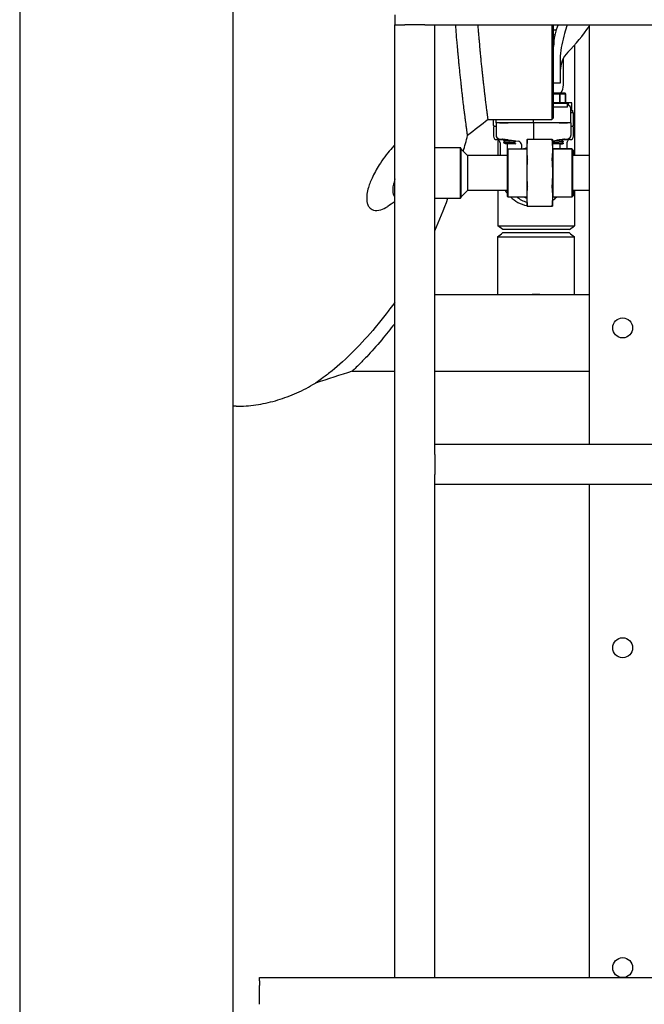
# Model space of a CAD drawing. Header units: inches. Extents: x 18 to 846, y -44 to 561.
# Tile 498 of 642: x 526 to 550, y 189 to 226. Entities that reach past the tile are written whole.
import ezdxf

# ---------------------------------------------------------------- set-up
doc = ezdxf.new("R2010")
doc.units = ezdxf.units.IN
doc.header["$LTSCALE"] = 24
doc.header["$MEASUREMENT"] = 0
doc.layers.add('Visible (ANSI)', color=7, linetype='Continuous', lineweight=30)

msp = doc.modelspace()

# ---------------------------------------------------------------- linework, layer by layer
at = {"layer": 'Visible (ANSI)'}
for p, q in [((534.17843, 254.8315), (534.17843, 106.966)), ((526.17843, 246.8315), (526.17843, 115.966)), ((540.25843, 226.5815), (540.25843, 226.2065)), ((540.25843, 226.2065), (540.63343, 226.2065)), ((540.25843, 190.4565), (540.25843, 226.2065)), ((541.38343, 226.2065), (540.63343, 226.2065)), ((541.38343, 226.2065), (541.75843, 226.2065)), ((541.75843, 210.4565), (541.75843, 226.2065)), ((541.75843, 226.2065), (578.25843, 226.2065)), ((546.14978, 226.20659), (546.14978, 222.644)), ((546.21228, 222.7065), (546.21228, 226.20659)), ((547.55343, 210.4565), (547.55343, 226.2065)), ((546.21228, 226.01793), (546.31209, 226.01793)), ((546.99043, 225.4364), (546.99043, 221.3015)), ((546.58347, 223.9565), (546.58347, 224.95169)), ((546.46228, 224.94053), (546.46228, 224.3195)), ((546.46228, 224.3195), (546.46228, 224.019)), ((546.46228, 224.019), (546.21228, 224.019)), ((546.4459, 223.63275), (546.21228, 223.63275)), ((546.21228, 223.61713), (546.43594, 223.61713)), ((546.43594, 223.61713), (546.4459, 223.63275)), ((546.46183, 223.61713), (546.43594, 223.61713)), ((546.43594, 223.61713), (546.43594, 223.27838)), ((546.4459, 223.63275), (546.46183, 223.61713)), ((546.65026, 223.63275), (546.4459, 223.63275)), ((546.46183, 223.27838), (546.46183, 223.61713)), ((546.46183, 223.61713), (546.65718, 223.61713)), ((546.65718, 223.61713), (546.65026, 223.63275)), ((546.65026, 223.63275), (546.66328, 223.61713)), ((546.66328, 223.61713), (546.65718, 223.61713)), ((546.65718, 223.61713), (546.65718, 223.27838)), ((546.66328, 223.27838), (546.66328, 223.61713)), ((546.43594, 223.27838), (546.21228, 223.27838)), ((546.21228, 223.26275), (546.71784, 223.26275)), ((546.73347, 223.24713), (546.21228, 223.24713)), ((546.21228, 223.12838), (546.73347, 223.12838)), ((546.71784, 223.11275), (546.23974, 223.11275)), ((546.45643, 223.26275), (546.43594, 223.27838)), ((546.43594, 223.27838), (546.46183, 223.27838)), ((546.46183, 223.27838), (546.45643, 223.26275)), ((546.65718, 223.27838), (546.46183, 223.27838)), ((546.68541, 223.26275), (546.65718, 223.27838)), ((546.65718, 223.27838), (546.66328, 223.27838)), ((546.66328, 223.27838), (546.68541, 223.26275)), ((546.77226, 223.269), (546.67656, 223.269)), ((546.71784, 223.26275), (546.73347, 223.24713)), ((546.71784, 223.11275), (546.73347, 223.12838)), ((546.71784, 223.11275), (546.72154, 223.11275)), ((546.73347, 223.12838), (546.73347, 223.24713)), ((546.77226, 223.18317), (546.77226, 223.269)), ((546.89856, 223.269), (546.77226, 223.269)), ((546.89856, 223.00091), (546.89856, 223.269)), ((546.86472, 222.519), (546.86472, 223.0224)), ((546.86472, 222.98436), (546.92722, 222.98436)), ((546.95847, 222.894), (546.86472, 222.894)), ((546.89856, 223.00091), (546.92722, 222.98436)), ((546.92722, 222.98436), (546.92722, 222.894)), ((546.95847, 222.42525), (546.95847, 222.894)), ((543.75678, 222.644), (546.14978, 222.644)), ((543.95847, 222.42525), (543.95847, 222.644)), ((543.98972, 222.394), (544.05222, 222.394)), ((544.05222, 222.519), (544.05222, 222.644)), ((544.06201, 222.519), (544.05222, 222.519)), ((544.05222, 222.519), (544.05222, 222.05377)), ((544.06201, 222.519), (544.06976, 222.519)), ((544.17957, 222.519), (544.06976, 222.519)), ((544.17957, 222.519), (544.06976, 222.519)), ((544.5018, 222.519), (544.17957, 222.519)), ((544.17957, 222.519), (544.5018, 222.519)), ((545.45847, 222.519), (544.5018, 222.519)), ((545.45847, 222.519), (544.5018, 222.519)), ((545.45847, 222.519), (545.45847, 222.644)), ((546.41513, 222.519), (545.45847, 222.519)), ((545.45847, 222.519), (545.45847, 221.894)), ((546.41513, 222.519), (545.45847, 222.519)), ((546.21228, 222.7065), (546.14978, 222.644)), ((546.73736, 222.519), (546.41513, 222.519)), ((546.41513, 222.519), (546.73736, 222.519)), ((546.84717, 222.519), (546.73736, 222.519)), ((546.84717, 222.519), (546.73736, 222.519)), ((546.84717, 222.519), (546.85492, 222.519)), ((546.85492, 222.519), (546.86472, 222.519)), ((546.86472, 222.519), (546.86472, 222.05377)), ((546.86472, 222.394), (546.92722, 222.394)), ((543.95847, 222.36275), (543.95847, 222.019)), ((546.95847, 222.019), (546.95847, 222.36275)), ((544.20847, 221.894), (544.08347, 221.894)), ((544.11543, 221.88985), (544.11543, 221.3015)), ((544.162, 221.92955), (544.28716, 221.91307)), ((544.20847, 221.894), (544.36078, 221.894)), ((544.20847, 221.769), (544.20847, 221.3015)), ((544.50198, 221.88479), (544.28716, 221.91307)), ((544.33972, 221.84879), (544.33972, 221.84812)), ((544.33972, 221.77729), (544.33972, 221.77662)), ((544.39313, 221.73775), (544.39154, 221.73775)), ((544.70371, 221.73775), (544.39313, 221.73775)), ((544.46722, 221.72493), (544.46722, 221.3015)), ((544.50198, 221.88479), (544.893, 221.83331)), ((544.76521, 221.73775), (544.70371, 221.73775)), ((544.76521, 221.73775), (544.76905, 221.73775)), ((544.77638, 221.73775), (544.76905, 221.73775)), ((544.77722, 221.81304), (544.77722, 221.81237)), ((544.77722, 221.74154), (544.77722, 221.74087)), ((545.00169, 221.70938), (545.00169, 221.57609)), ((545.20597, 221.894), (545.20597, 221.52789)), ((546.16234, 221.894), (545.2246, 221.894)), ((546.18097, 221.52789), (546.18097, 221.894)), ((546.18097, 221.85398), (546.41495, 221.88479)), ((546.36071, 221.73775), (546.18097, 221.73775)), ((546.46473, 221.73775), (546.36071, 221.73775)), ((546.62977, 221.91307), (546.41495, 221.88479)), ((546.44972, 221.72493), (546.44972, 221.55025)), ((546.46473, 221.73775), (546.47578, 221.73775)), ((546.54645, 221.73775), (546.47578, 221.73775)), ((546.56367, 221.73775), (546.54645, 221.73775)), ((546.57708, 221.894), (546.70847, 221.894)), ((546.57722, 221.89285), (546.57722, 221.89219)), ((546.57722, 221.82135), (546.57722, 221.82069)), ((546.57722, 221.74985), (546.57722, 221.74919)), ((546.62977, 221.91307), (546.75493, 221.92955)), ((546.83347, 221.894), (546.70847, 221.894)), ((546.70847, 221.769), (546.70847, 221.55025)), ((541.75843, 221.594), (542.71684, 221.594)), ((542.71684, 219.694), (542.71684, 221.594)), ((542.73247, 221.57838), (542.71684, 221.594)), ((542.73247, 221.57838), (542.73247, 219.70963)), ((542.98247, 221.3015), (542.73247, 221.5515)), ((544.48247, 221.3015), (542.98247, 221.3015)), ((542.98247, 221.3015), (542.98247, 219.9865)), ((544.48247, 221.52838), (544.49809, 221.544)), ((544.48247, 219.75963), (544.48247, 221.52838)), ((544.49809, 221.544), (544.49809, 219.744)), ((544.49809, 221.544), (545.20597, 221.544)), ((545.20597, 221.52789), (545.20597, 220.644)), ((546.19597, 221.544), (546.18097, 221.559)), ((546.18097, 220.644), (546.18097, 221.52789)), ((546.89597, 221.55025), (546.18972, 221.55025)), ((546.19597, 219.744), (546.19597, 221.544)), ((546.19597, 221.544), (546.90534, 221.544)), ((546.89597, 221.544), (546.89597, 221.55025)), ((546.90222, 221.544), (546.89597, 221.55025)), ((546.90534, 219.744), (546.90534, 221.544)), ((546.92097, 221.52838), (546.90534, 221.544)), ((546.92097, 221.52838), (546.92097, 219.75963)), ((546.95847, 221.48775), (546.92097, 221.52525)), ((547.55343, 221.3015), (546.92097, 221.3015)), ((546.95847, 221.48775), (546.95847, 221.3015)), ((545.20597, 220.644), (545.20597, 219.76012)), ((546.18097, 219.76012), (546.18097, 220.644)), ((542.98247, 219.9865), (542.73247, 219.7365)), ((544.48247, 219.9865), (542.98247, 219.9865)), ((544.11543, 219.9865), (544.11543, 218.66288)), ((547.55343, 219.9865), (546.92097, 219.9865)), ((546.95847, 219.80025), (546.92097, 219.76275)), ((546.95847, 219.9865), (546.95847, 219.80025)), ((546.99043, 219.9865), (546.99043, 218.66288)), ((541.75843, 219.694), (542.71684, 219.694)), ((542.73247, 219.70963), (542.71684, 219.694)), ((544.48247, 219.75963), (544.49809, 219.744)), ((544.49809, 219.744), (545.20597, 219.744)), ((545.20597, 219.76012), (545.20597, 219.394)), ((546.18097, 219.394), (546.18097, 219.76012)), ((546.19597, 219.744), (546.18097, 219.729)), ((546.89597, 219.73775), (546.18972, 219.73775)), ((546.19597, 219.744), (546.90534, 219.744)), ((546.89597, 219.73775), (546.89597, 219.744)), ((546.90222, 219.744), (546.89597, 219.73775)), ((546.92097, 219.75963), (546.90534, 219.744)), ((545.2246, 219.394), (546.16234, 219.394)), ((544.11543, 218.66288), (546.99043, 218.66288)), ((544.30293, 218.519), (544.11543, 218.66288)), ((545.55293, 218.394), (544.30047, 218.394)), ((546.80293, 218.519), (544.30293, 218.519)), ((546.80541, 218.394), (545.55293, 218.394)), ((546.80293, 218.519), (546.99043, 218.66288)), ((544.11293, 218.25161), (544.11293, 216.0815)), ((546.99293, 216.0815), (546.99293, 218.25161)), ((541.75843, 216.0815), (547.55343, 216.0815)), ((538.65589, 213.2065), (540.25843, 213.2065)), ((541.75843, 213.2065), (547.55343, 213.2065)), ((534.30343, 211.894), (534.17843, 211.894)), ((578.25843, 210.4565), (541.75843, 210.4565)), ((541.75843, 210.0815), (541.75843, 210.4565)), ((541.75843, 210.0815), (541.75843, 209.3315)), ((541.75843, 208.9565), (541.75843, 209.3315)), ((541.75843, 190.4565), (541.75843, 208.9565)), ((578.25843, 208.9565), (541.75843, 208.9565)), ((547.55343, 190.4565), (547.55343, 208.9565)), ((535.17843, 190.4565), (580.17843, 190.4565)), ((535.17843, 190.33549), (535.17843, 190.4565)), ((535.17843, 190.33549), (535.17843, 190.16634)), ((535.17843, 189.9504), (535.17843, 190.16634)), ((535.17843, 189.6121), (535.17843, 189.9504)), ((535.17843, 189.4565), (535.17843, 189.6121))]:
    msp.add_line(p, q, dxfattribs=at)
for centre in [(548.80343, 214.8315), (548.80343, 214.8315), (548.80343, 202.8315), (548.80343, 202.8315), (548.80343, 190.8315), (548.80343, 190.8315)]:
    msp.add_circle(centre, 0.375, dxfattribs=at)
for centre, radius, start, end in [((548.21228, 225.394), 2, 156.030518, 180), ((541.09978, 230.644), 7.8625, 315.882405, 325.166395), ((546.02097, 225.519), 0.375, 51.142649, 59.325497), ((547.46228, 224.47452), 1, 135.882405, 180), ((546.08347, 223.9565), 0.5, 319.646623, 0), ((543.98972, 222.42525), 0.03125, 180, 270), ((543.98972, 222.36275), 0.03125, 90, 180), ((546.92722, 222.42525), 0.03125, 270, 0), ((546.92722, 222.36275), 0.03125, 0, 90), ((544.08347, 222.019), 0.125, 180, 270), ((546.83347, 222.019), 0.125, 270, 0), ((544.08347, 221.769), 0.125, 0, 90), ((544.27972, 221.72493), 0.1875, 54.852315, 82.5), ((544.27972, 221.72493), 0.1875, 0, 3.920217), ((544.87669, 221.70938), 0.125, 0, 82.5), ((546.63722, 221.72493), 0.1875, 176.079783, 180), ((546.63722, 221.72493), 0.1875, 97.5, 110.64459), ((546.83347, 221.769), 0.125, 90, 180), ((544.87669, 221.57609), 0.125, 345.12677, 0), ((545.45847, 220.644), 0.97375, 105.028934, 112.442686), ((545.45847, 220.644), 1.25, 211.735587, 218.666119), ((545.45847, 220.644), 1.25, 226.05448, 258.346062), ((545.45847, 220.51025), 0.99125, 230.625309, 255.24248), ((545.45847, 220.644), 0.97375, 247.557314, 254.971066), ((545.45847, 220.644), 1.25, 305.309996, 313.531152)]:
    msp.add_arc(centre, radius, start, end, dxfattribs=at)
for centre, major_axis, ratio, start_param, end_param in [((546.67556, 223.02133), (-0.18003, -0.0586), 0.99034231, 2.82973596, 4.0894164), ((544.17832, 222.05348), (0.12504, -0.01646), 0.99110598, 3.2713412, 4.71238898), ((546.73861, 222.05348), (-0.12504, -0.01646), 0.99110598, 1.57079633, 3.01184411)]:
    msp.add_ellipse(centre, major_axis=major_axis, ratio=ratio, start_param=start_param, end_param=end_param, dxfattribs=at)
for points, knots in [([(542.98635, 222.04446), (542.98635, 222.04446), (542.98601, 222.04688), (542.98533, 222.05172), (542.98532, 222.05176), (542.98532, 222.05181), (542.98531, 222.05185), (542.98478, 222.05563), (542.98404, 222.06087), (542.98311, 222.06756), (542.98309, 222.0677), (542.98307, 222.06784), (542.98305, 222.06798), (542.98116, 222.08149), (542.97845, 222.10083), (542.97494, 222.12603), (542.97488, 222.1265), (542.97481, 222.12697), (542.97475, 222.12744), (542.97303, 222.13979), (542.97112, 222.15352), (542.96903, 222.16863), (542.96893, 222.16933), (542.96883, 222.17004), (542.96874, 222.17074), (542.96677, 222.18497), (542.96463, 222.2004), (542.96234, 222.21704), (542.95953, 222.23744), (542.95648, 222.25968), (542.95319, 222.28374), (542.95301, 222.28503), (542.95283, 222.28633), (542.95265, 222.28763), (542.94969, 222.30931), (542.94654, 222.33245), (542.9432, 222.35706), (542.94297, 222.35872), (542.94275, 222.36038), (542.94252, 222.36206), (542.93565, 222.41275), (542.92801, 222.46957), (542.91964, 222.53253), (542.9193, 222.53509), (542.91896, 222.53766), (542.91861, 222.54024), (542.91657, 222.55561), (542.91449, 222.57134), (542.91236, 222.58744), (542.91033, 222.6028), (542.90827, 222.61849), (542.90616, 222.63451), (542.90576, 222.63762), (542.90535, 222.64074), (542.90494, 222.64387), (542.90086, 222.67495), (542.89664, 222.70725), (542.8923, 222.74076), (542.88709, 222.78089), (542.88169, 222.82285), (542.8761, 222.86663), (542.87554, 222.87102), (542.87497, 222.87542), (542.87441, 222.87984), (542.8696, 222.91752), (542.86466, 222.95654), (542.85959, 222.99689), (542.85896, 223.00191), (542.85833, 223.00695), (542.85769, 223.01201), (542.84699, 223.09732), (542.83572, 223.18848), (542.82398, 223.28539), (542.82322, 223.29166), (542.82246, 223.29796), (542.82169, 223.30428), (542.82054, 223.31378), (542.81939, 223.32334), (542.81823, 223.33295), (542.8139, 223.36897), (542.8095, 223.40576), (542.80504, 223.4433), (542.80422, 223.45023), (542.8034, 223.45719), (542.80257, 223.46417), (542.79636, 223.51661), (542.79005, 223.5705), (542.78365, 223.6258), (542.77714, 223.68203), (542.77051, 223.73991), (542.76379, 223.79942), (542.76283, 223.80786), (542.76188, 223.81633), (542.76092, 223.82483), (542.75454, 223.88151), (542.74807, 223.93965), (542.74152, 223.99923), (542.74052, 224.00836), (542.73951, 224.01753), (542.73851, 224.02674), (542.72454, 224.15439), (542.71026, 224.28856), (542.6958, 224.42898), (542.69473, 224.43938), (542.69366, 224.44982), (542.69259, 224.4603), (542.68596, 224.525), (542.6793, 224.591), (542.67262, 224.65828), (542.67153, 224.66935), (542.67043, 224.68044), (542.66933, 224.69158), (542.66703, 224.71486), (542.66473, 224.7383), (542.66243, 224.76188), (542.65852, 224.802), (542.6546, 224.84253), (542.65069, 224.88346), (542.64257, 224.96839), (542.63442, 225.05549), (542.62627, 225.14469), (542.62514, 225.15711), (542.62401, 225.16956), (542.62287, 225.18206), (542.61633, 225.25417), (542.60979, 225.32762), (542.60328, 225.40236), (542.60217, 225.41514), (542.60106, 225.42795), (542.59994, 225.4408), (542.59717, 225.47292), (542.59439, 225.50528), (542.59162, 225.53787), (542.58042, 225.66984), (542.56932, 225.80557), (542.55843, 225.94475), (542.55741, 225.95778), (542.55639, 225.97083), (542.55538, 225.98392), (542.54969, 226.0572), (542.54407, 226.13141), (542.53851, 226.2065)], [0.464153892, 0.464153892, 0.464153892, 0.464153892, 0.471470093, 0.471470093, 0.471470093, 0.471534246, 0.471534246, 0.471534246, 0.477207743, 0.477207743, 0.477207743, 0.477323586, 0.477323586, 0.477323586, 0.488672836, 0.488672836, 0.488672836, 0.488884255, 0.488884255, 0.488884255, 0.49439829, 0.49439829, 0.49439829, 0.494653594, 0.494653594, 0.494653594, 0.499800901, 0.499800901, 0.499800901, 0.506111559, 0.506111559, 0.506111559, 0.506449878, 0.506449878, 0.506449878, 0.512087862, 0.512087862, 0.512087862, 0.51246775, 0.51246775, 0.51246775, 0.523987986, 0.523987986, 0.523987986, 0.524456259, 0.524456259, 0.524456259, 0.527247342, 0.527247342, 0.527247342, 0.529912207, 0.529912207, 0.529912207, 0.530428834, 0.530428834, 0.530428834, 0.535559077, 0.535559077, 0.535559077, 0.541703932, 0.541703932, 0.541703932, 0.54231888, 0.54231888, 0.54231888, 0.547563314, 0.547563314, 0.547563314, 0.548215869, 0.548215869, 0.548215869, 0.559212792, 0.559212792, 0.559212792, 0.559924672, 0.559924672, 0.559924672, 0.56099478, 0.56099478, 0.56099478, 0.565005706, 0.565005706, 0.565005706, 0.565746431, 0.565746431, 0.565746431, 0.571308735, 0.571308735, 0.571308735, 0.576963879, 0.576963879, 0.576963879, 0.57776545, 0.57776545, 0.57776545, 0.583109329, 0.583109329, 0.583109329, 0.583928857, 0.583928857, 0.583928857, 0.595294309, 0.595294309, 0.595294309, 0.596136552, 0.596136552, 0.596136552, 0.601339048, 0.601339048, 0.601339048, 0.602194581, 0.602194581, 0.602194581, 0.603984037, 0.603984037, 0.603984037, 0.607028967, 0.607028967, 0.607028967, 0.613347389, 0.613347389, 0.613347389, 0.614226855, 0.614226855, 0.614226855, 0.619301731, 0.619301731, 0.619301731, 0.620169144, 0.620169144, 0.620169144, 0.622337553, 0.622337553, 0.622337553, 0.631118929, 0.631118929, 0.631118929, 0.631940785, 0.631940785, 0.631940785, 0.636542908, 0.636542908, 0.636542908, 0.636542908]), ([(543.75678, 222.644), (543.75678, 222.644), (543.75646, 222.64635), (543.75583, 222.65105), (543.75582, 222.65109), (543.75582, 222.65113), (543.75581, 222.65117), (543.75531, 222.65485), (543.75463, 222.65994), (543.75375, 222.66644), (543.75373, 222.66657), (543.75372, 222.66671), (543.7537, 222.66684), (543.75193, 222.67997), (543.74941, 222.69875), (543.74614, 222.72318), (543.74608, 222.72364), (543.74602, 222.72409), (543.74596, 222.72455), (543.74435, 222.73653), (543.74258, 222.74984), (543.74063, 222.76448), (543.74054, 222.76516), (543.74045, 222.76584), (543.74036, 222.76653), (543.73852, 222.78031), (543.73654, 222.79526), (543.7344, 222.81138), (543.73179, 222.83113), (543.72895, 222.85264), (543.72589, 222.87592), (543.72573, 222.87717), (543.72557, 222.87842), (543.7254, 222.87968), (543.72265, 222.90065), (543.71972, 222.92303), (543.71662, 222.94683), (543.71641, 222.94844), (543.7162, 222.95005), (543.71599, 222.95166), (543.70961, 223.00069), (543.70252, 223.05562), (543.69476, 223.11647), (543.69444, 223.11894), (543.69413, 223.12142), (543.69381, 223.12392), (543.69192, 223.13878), (543.68998, 223.15398), (543.68801, 223.16954), (543.68613, 223.18439), (543.68422, 223.19955), (543.68227, 223.21504), (543.68189, 223.21804), (543.68151, 223.22105), (543.68113, 223.22408), (543.67735, 223.25412), (543.67344, 223.28534), (543.66942, 223.31772), (543.66459, 223.35651), (543.65959, 223.39702), (543.65443, 223.43924), (543.65391, 223.44346), (543.65339, 223.4477), (543.65287, 223.45196), (543.64843, 223.48828), (543.64388, 223.52585), (543.6392, 223.56467), (543.63862, 223.5695), (543.63804, 223.57434), (543.63746, 223.57921), (543.6276, 223.66124), (543.61725, 223.74874), (543.60649, 223.84163), (543.60579, 223.84765), (543.60509, 223.85368), (543.60439, 223.85974), (543.60334, 223.86885), (543.60228, 223.87801), (543.60122, 223.88722), (543.59725, 223.92174), (543.59322, 223.95697), (543.58914, 223.99292), (543.58839, 223.99956), (543.58764, 224.00622), (543.58688, 224.01291), (543.5812, 224.06313), (543.57543, 224.11472), (543.56957, 224.16766), (543.56362, 224.22149), (543.55758, 224.2768), (543.55145, 224.33359), (543.55058, 224.34164), (543.54972, 224.34972), (543.54884, 224.35783), (543.54304, 224.41189), (543.53716, 224.46726), (543.53122, 224.52394), (543.53031, 224.53263), (543.5294, 224.54135), (543.52849, 224.55011), (543.51583, 224.6715), (543.50292, 224.79879), (543.48988, 224.93181), (543.48892, 224.94167), (543.48795, 224.95156), (543.48699, 224.96148), (543.48101, 225.02276), (543.47502, 225.08524), (543.46901, 225.1489), (543.46802, 225.15936), (543.46703, 225.16987), (543.46605, 225.1804), (543.46398, 225.20243), (543.46191, 225.22459), (543.45984, 225.24689), (543.45633, 225.28483), (543.45281, 225.32316), (543.44929, 225.36187), (543.442, 225.4422), (543.43471, 225.52431), (543.42744, 225.60817), (543.42643, 225.61984), (543.42542, 225.63155), (543.42441, 225.64329), (543.41858, 225.71103), (543.41277, 225.77989), (543.40699, 225.84984), (543.406, 225.8618), (543.40502, 225.87379), (543.40403, 225.88581), (543.40157, 225.91586), (543.39911, 225.9461), (543.39666, 225.97655), (543.39059, 226.05201), (543.38457, 226.12867), (543.37861, 226.2065)], [0.464153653, 0.464153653, 0.464153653, 0.464153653, 0.471470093, 0.471470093, 0.471470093, 0.471534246, 0.471534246, 0.471534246, 0.477207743, 0.477207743, 0.477207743, 0.477323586, 0.477323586, 0.477323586, 0.488672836, 0.488672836, 0.488672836, 0.488884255, 0.488884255, 0.488884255, 0.49439829, 0.49439829, 0.49439829, 0.494653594, 0.494653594, 0.494653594, 0.499800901, 0.499800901, 0.499800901, 0.506111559, 0.506111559, 0.506111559, 0.506449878, 0.506449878, 0.506449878, 0.512087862, 0.512087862, 0.512087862, 0.51246775, 0.51246775, 0.51246775, 0.523987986, 0.523987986, 0.523987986, 0.524456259, 0.524456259, 0.524456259, 0.527247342, 0.527247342, 0.527247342, 0.529912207, 0.529912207, 0.529912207, 0.530428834, 0.530428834, 0.530428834, 0.535559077, 0.535559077, 0.535559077, 0.541703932, 0.541703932, 0.541703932, 0.54231888, 0.54231888, 0.54231888, 0.547563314, 0.547563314, 0.547563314, 0.548215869, 0.548215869, 0.548215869, 0.559212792, 0.559212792, 0.559212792, 0.559924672, 0.559924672, 0.559924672, 0.56099478, 0.56099478, 0.56099478, 0.565005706, 0.565005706, 0.565005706, 0.565746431, 0.565746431, 0.565746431, 0.571308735, 0.571308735, 0.571308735, 0.576963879, 0.576963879, 0.576963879, 0.57776545, 0.57776545, 0.57776545, 0.583109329, 0.583109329, 0.583109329, 0.583928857, 0.583928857, 0.583928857, 0.595294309, 0.595294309, 0.595294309, 0.596136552, 0.596136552, 0.596136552, 0.601339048, 0.601339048, 0.601339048, 0.602194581, 0.602194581, 0.602194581, 0.603984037, 0.603984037, 0.603984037, 0.607028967, 0.607028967, 0.607028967, 0.613347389, 0.613347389, 0.613347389, 0.614226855, 0.614226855, 0.614226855, 0.619301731, 0.619301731, 0.619301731, 0.620169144, 0.620169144, 0.620169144, 0.622337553, 0.622337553, 0.622337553, 0.627712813, 0.627712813, 0.627712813, 0.627712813]), ([(546.7232, 226.20651), (546.68855, 226.09537), (546.65479, 225.98571), (546.5417, 225.59227), (546.47586, 225.30908), (546.46414, 225.03133)], [18.96312564, 18.96312564, 18.96312564, 18.96312564, 19.83036193, 19.83036193, 22.11077744, 22.11077744, 22.11077744, 22.11077744]), ([(546.72009, 223.115), (546.72033, 223.11462), (546.72058, 223.11425), (546.72106, 223.1135), (546.7213, 223.11313), (546.72154, 223.11275)], [2.9308933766, 2.9308933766, 2.9308933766, 2.9308933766, 2.9361393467, 2.9361393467, 2.9412908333, 2.9412908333, 2.9412908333, 2.9412908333]), ([(540.25842, 221.69466), (540.22459, 221.66141), (540.19054, 221.62626), (540.00599, 221.42701), (539.85293, 221.2306), (539.60649, 220.85402), (539.50727, 220.68167), (539.35914, 220.36967), (539.30418, 220.23201), (539.23859, 220.01014), (539.21956, 219.92491), (539.20485, 219.81482), (539.20203, 219.78628), (539.19924, 219.74061), (539.19861, 219.72305), (539.19831, 219.68969), (539.19858, 219.67386), (539.20018, 219.63772), (539.20184, 219.61771), (539.20947, 219.55577), (539.21824, 219.51674), (539.24656, 219.43341), (539.26867, 219.39269), (539.33796, 219.30608), (539.39176, 219.27127), (539.53325, 219.2283), (539.62615, 219.23249), (539.8085, 219.28526), (539.89723, 219.32805), (539.98686, 219.38688)], [4.88939093, 4.88939093, 4.88939093, 4.88939093, 5.34682313, 5.34682313, 7.36178351, 7.36178351, 8.8548679, 8.8548679, 10.00430467, 10.00430467, 10.75869748, 10.75869748, 11.03160492, 11.03160492, 11.20759247, 11.20759247, 11.37310032, 11.37310032, 11.59409096, 11.59409096, 12.08136351, 12.08136351, 12.74243365, 12.74243365, 13.78437447, 13.78437447, 15.1663247, 15.1663247, 16.36733435, 16.36733435, 16.36733435, 16.36733435]), ([(544.33972, 221.84809), (544.33971, 221.84818), (544.33973, 221.84826), (544.33976, 221.84834), (544.34102, 221.85169), (544.37238, 221.85504), (544.4229, 221.85839), (544.47341, 221.86174), (544.54208, 221.86509), (544.60496, 221.86843), (544.61004, 221.8687), (544.61507, 221.86897), (544.62004, 221.86924)], [9.7231366, 9.7231366, 9.7231366, 9.7231366, 9.74502607, 9.74502607, 9.74502607, 10.62786696, 10.62786696, 10.62786696, 11.51043884, 11.51043884, 11.51043884, 11.58167751, 11.58167751, 11.58167751, 11.58167751]), ([(544.33972, 221.84882), (544.33978, 221.85027), (544.34032, 221.85164), (544.34157, 221.85352), (544.34224, 221.85413), (544.3434, 221.85502), (544.34392, 221.85533), (544.34442, 221.8556)], [0, 0, 0, 0, 0.0205883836, 0.0205883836, 0.0401725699, 0.0401725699, 0.0585166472, 0.0585166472, 0.0585166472, 0.0585166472]), ([(544.34442, 221.84131), (544.34364, 221.84172), (544.3428, 221.84222), (544.3414, 221.84367), (544.3409, 221.84431), (544.34007, 221.84596), (544.33976, 221.84701), (544.33972, 221.84809)], [0, 0, 0, 0, 0.0284593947, 0.0284593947, 0.0432355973, 0.0432355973, 0.0585452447, 0.0585452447, 0.0585452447, 0.0585452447]), ([(544.33974, 221.77659), (544.33972, 221.77686), (544.33987, 221.77713), (544.34022, 221.7774), (544.34454, 221.7807), (544.37801, 221.784), (544.42924, 221.7873), (544.48278, 221.79076), (544.55469, 221.79421), (544.6185, 221.79766), (544.6818, 221.80108), (544.73577, 221.80451), (544.76079, 221.80793), (544.7716, 221.80941), (544.77692, 221.81089), (544.77687, 221.81237)], [3.43995129, 3.43995129, 3.43995129, 3.43995129, 3.51032458, 3.51032458, 3.51032458, 4.381086, 4.381086, 4.381086, 5.29105466, 5.29105466, 5.29105466, 6.1939142, 6.1939142, 6.1939142, 6.58386054, 6.58386054, 6.58386054, 6.58386054]), ([(544.33972, 221.77732), (544.33978, 221.77877), (544.34032, 221.78014), (544.34157, 221.78202), (544.34224, 221.78263), (544.3434, 221.78352), (544.34392, 221.78383), (544.34442, 221.7841)], [0, 0, 0, 0, 0.0205883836, 0.0205883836, 0.0401725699, 0.0401725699, 0.0585166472, 0.0585166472, 0.0585166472, 0.0585166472]), ([(544.34442, 221.76981), (544.34364, 221.77022), (544.3428, 221.77072), (544.3414, 221.77217), (544.3409, 221.77281), (544.34007, 221.77446), (544.33976, 221.77551), (544.33972, 221.77659)], [0, 0, 0, 0, 0.0284593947, 0.0284593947, 0.0432355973, 0.0432355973, 0.0585452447, 0.0585452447, 0.0585452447, 0.0585452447]), ([(544.77717, 221.81307), (544.77709, 221.81005), (544.75328, 221.80703), (544.71196, 221.80402), (544.66636, 221.80069), (544.60031, 221.79736), (544.53662, 221.79403), (544.47317, 221.79071), (544.41327, 221.78739), (544.37746, 221.78407), (544.35305, 221.78181), (544.34014, 221.77955), (544.33996, 221.77729)], [-12.86936245, -12.86936245, -12.86936245, -12.86936245, -12.07404191, -12.07404191, -12.07404191, -11.19621785, -11.19621785, -11.19621785, -10.32167204, -10.32167204, -10.32167204, -9.7254532, -9.7254532, -9.7254532, -9.7254532]), ([(544.6164, 221.86972), (544.5796, 221.86773), (544.54021, 221.86575), (544.50329, 221.86376), (544.44143, 221.86044), (544.38765, 221.85711), (544.36047, 221.85379), (544.34686, 221.85212), (544.34005, 221.85046), (544.34005, 221.84879)], [-17.84775703, -17.84775703, -17.84775703, -17.84775703, -17.32444239, -17.32444239, -17.32444239, -16.44774928, -16.44774928, -16.44774928, -16.0086385, -16.0086385, -16.0086385, -16.0086385]), ([(544.39267, 221.88421), (544.39267, 221.88559), (544.39211, 221.88688), (544.39117, 221.88817), (544.39082, 221.88844), (544.3905, 221.88867), (544.39044, 221.8887), (544.39044, 221.8887)], [0, 0, 0, 0, 0.0228286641, 0.0228286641, 0.0416330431, 0.0416330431, 0.0546149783, 0.0546149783, 0.0546149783, 0.0546149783]), ([(544.39044, 221.87971), (544.39044, 221.87971), (544.39068, 221.8798), (544.39144, 221.8806), (544.39181, 221.88105), (544.39243, 221.88238), (544.39267, 221.88329), (544.39267, 221.88421)], [0.002645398, 0.002645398, 0.002645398, 0.002645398, 0.0275896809, 0.0275896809, 0.0421717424, 0.0421717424, 0.0572873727, 0.0572873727, 0.0572873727, 0.0572873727]), ([(544.39267, 221.81271), (544.39267, 221.81409), (544.39211, 221.81538), (544.39117, 221.81667), (544.39082, 221.81694), (544.3905, 221.81717), (544.39044, 221.8172), (544.39044, 221.8172)], [0, 0, 0, 0, 0.0228286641, 0.0228286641, 0.0416330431, 0.0416330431, 0.0546149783, 0.0546149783, 0.0546149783, 0.0546149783]), ([(544.39044, 221.80821), (544.39044, 221.80821), (544.39068, 221.8083), (544.39144, 221.8091), (544.39181, 221.80955), (544.39243, 221.81088), (544.39267, 221.81179), (544.39267, 221.81271)], [0.002645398, 0.002645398, 0.002645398, 0.002645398, 0.0275896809, 0.0275896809, 0.0421717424, 0.0421717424, 0.0572873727, 0.0572873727, 0.0572873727, 0.0572873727]), ([(544.39267, 221.74121), (544.39267, 221.74259), (544.39211, 221.74388), (544.39117, 221.74517), (544.39082, 221.74544), (544.3905, 221.74567), (544.39044, 221.7457), (544.39044, 221.7457)], [0, 0, 0, 0, 0.0228286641, 0.0228286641, 0.0416330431, 0.0416330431, 0.0546149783, 0.0546149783, 0.0546149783, 0.0546149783]), ([(544.39154, 221.73775), (544.3918, 221.7381), (544.39209, 221.73857), (544.39253, 221.73975), (544.39267, 221.74048), (544.39267, 221.74121)], [0, 0, 0, 0, 0.0116950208, 0.0116950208, 0.0236869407, 0.0236869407, 0.0236869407, 0.0236869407]), ([(544.72649, 221.85295), (544.72649, 221.85295), (544.72625, 221.85286), (544.72549, 221.85206), (544.72513, 221.85161), (544.7245, 221.85028), (544.72426, 221.84937), (544.72426, 221.84846)], [0.002645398, 0.002645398, 0.002645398, 0.002645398, 0.0275896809, 0.0275896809, 0.0421717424, 0.0421717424, 0.0572873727, 0.0572873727, 0.0572873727, 0.0572873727]), ([(544.72426, 221.84846), (544.72426, 221.84707), (544.72483, 221.84578), (544.72576, 221.84449), (544.72611, 221.84422), (544.72643, 221.84399), (544.72649, 221.84396), (544.72649, 221.84396)], [0, 0, 0, 0, 0.0228286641, 0.0228286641, 0.0416330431, 0.0416330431, 0.0546149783, 0.0546149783, 0.0546149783, 0.0546149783]), ([(544.72649, 221.78145), (544.72649, 221.78145), (544.72625, 221.78136), (544.72549, 221.78056), (544.72513, 221.78011), (544.7245, 221.77878), (544.72426, 221.77787), (544.72426, 221.77696)], [0.002645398, 0.002645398, 0.002645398, 0.002645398, 0.0275896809, 0.0275896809, 0.0421717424, 0.0421717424, 0.0572873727, 0.0572873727, 0.0572873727, 0.0572873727]), ([(544.72426, 221.77696), (544.72426, 221.77557), (544.72483, 221.77428), (544.72576, 221.77299), (544.72611, 221.77272), (544.72643, 221.77249), (544.72649, 221.77246), (544.72649, 221.77246)], [0, 0, 0, 0, 0.0228286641, 0.0228286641, 0.0416330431, 0.0416330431, 0.0546149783, 0.0546149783, 0.0546149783, 0.0546149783]), ([(544.76797, 221.84977), (544.76944, 221.84958), (544.77013, 221.84878), (544.76976, 221.84421), (544.76361, 221.8378), (544.75177, 221.83269), (544.75071, 221.83226), (544.74958, 221.83185)], [0, 0, 0, 0, 0.081815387, 0.081815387, 0.306933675, 0.306933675, 0.327977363, 0.327977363, 0.327977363, 0.327977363]), ([(544.77251, 221.81985), (544.77329, 221.81944), (544.77414, 221.81894), (544.77553, 221.81749), (544.77603, 221.81685), (544.77686, 221.8152), (544.77717, 221.81415), (544.77722, 221.81307)], [0, 0, 0, 0, 0.0284593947, 0.0284593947, 0.0432355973, 0.0432355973, 0.0585452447, 0.0585452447, 0.0585452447, 0.0585452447]), ([(544.77722, 221.81234), (544.77715, 221.81089), (544.77661, 221.80952), (544.77536, 221.80764), (544.77469, 221.80703), (544.77353, 221.80614), (544.77301, 221.80583), (544.77251, 221.80556)], [0, 0, 0, 0, 0.0205883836, 0.0205883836, 0.0401725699, 0.0401725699, 0.0585166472, 0.0585166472, 0.0585166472, 0.0585166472]), ([(544.77251, 221.74835), (544.77329, 221.74794), (544.77414, 221.74744), (544.77553, 221.74599), (544.77603, 221.74535), (544.77686, 221.7437), (544.77717, 221.74265), (544.77722, 221.74157)], [0, 0, 0, 0, 0.0284593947, 0.0284593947, 0.0432355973, 0.0432355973, 0.0585452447, 0.0585452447, 0.0585452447, 0.0585452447]), ([(545.2246, 221.894), (545.22588, 221.894), (545.22652, 221.89053), (545.22652, 221.87844), (545.22588, 221.86914), (545.2246, 221.85739)], [1.299728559, 1.299728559, 1.299728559, 1.299728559, 1.420078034, 1.420078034, 1.540427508, 1.540427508, 1.540427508, 1.540427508]), ([(546.16234, 221.85739), (546.16105, 221.86914), (546.16042, 221.87844), (546.16042, 221.89053), (546.16105, 221.894), (546.16234, 221.894)], [0.397039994, 0.397039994, 0.397039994, 0.397039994, 0.517389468, 0.517389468, 0.637738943, 0.637738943, 0.637738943, 0.637738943]), ([(546.57703, 221.82138), (546.5769, 221.81894), (546.5618, 221.81649), (546.53366, 221.81405), (546.49517, 221.8107), (546.43298, 221.80736), (546.36877, 221.80402), (546.30483, 221.80069), (546.2401, 221.79736), (546.19694, 221.79403), (546.19124, 221.79359), (546.18593, 221.79315), (546.18103, 221.79271)], [-13.60005092, -13.60005092, -13.60005092, -13.60005092, -12.95573055, -12.95573055, -12.95573055, -12.07404191, -12.07404191, -12.07404191, -11.19621785, -11.19621785, -11.19621785, -11.08034572, -11.08034572, -11.08034572, -11.08034572]), ([(546.18127, 221.79204), (546.20234, 221.79391), (546.2304, 221.79579), (546.26279, 221.79766), (546.32199, 221.80108), (546.39437, 221.80451), (546.45365, 221.80793), (546.51246, 221.81133), (546.55715, 221.81473), (546.57171, 221.81813), (546.57537, 221.81898), (546.57711, 221.81983), (546.57702, 221.82069)], [4.79716041, 4.79716041, 4.79716041, 4.79716041, 5.29105466, 5.29105466, 5.29105466, 6.1939142, 6.1939142, 6.1939142, 7.08972014, 7.08972014, 7.08972014, 7.31454901, 7.31454901, 7.31454901, 7.31454901]), ([(546.19267, 221.82102), (546.19267, 221.8224), (546.19211, 221.8237), (546.19117, 221.82498), (546.19082, 221.82525), (546.1905, 221.82549), (546.19044, 221.82552), (546.19044, 221.82552)], [0, 0, 0, 0, 0.0228286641, 0.0228286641, 0.0416330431, 0.0416330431, 0.0546149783, 0.0546149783, 0.0546149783, 0.0546149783]), ([(546.19044, 221.81652), (546.19044, 221.81652), (546.19068, 221.81662), (546.19144, 221.81741), (546.19181, 221.81787), (546.19243, 221.8192), (546.19267, 221.8201), (546.19267, 221.82102)], [0.002645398, 0.002645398, 0.002645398, 0.002645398, 0.0275896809, 0.0275896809, 0.0421717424, 0.0421717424, 0.0572873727, 0.0572873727, 0.0572873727, 0.0572873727]), ([(546.19267, 221.74952), (546.19267, 221.7509), (546.19211, 221.7522), (546.19117, 221.75348), (546.19082, 221.75375), (546.1905, 221.75399), (546.19044, 221.75402), (546.19044, 221.75402)], [0, 0, 0, 0, 0.0228286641, 0.0228286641, 0.0416330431, 0.0416330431, 0.0546149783, 0.0546149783, 0.0546149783, 0.0546149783]), ([(546.19044, 221.74502), (546.19044, 221.74502), (546.19068, 221.74512), (546.19144, 221.74591), (546.19181, 221.74637), (546.19243, 221.7477), (546.19267, 221.7486), (546.19267, 221.74952)], [0.002645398, 0.002645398, 0.002645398, 0.002645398, 0.0275896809, 0.0275896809, 0.0421717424, 0.0421717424, 0.0572873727, 0.0572873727, 0.0572873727, 0.0572873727]), ([(546.32016, 221.87231), (546.35907, 221.87436), (546.39981, 221.87642), (546.43671, 221.87847), (546.49677, 221.88182), (546.5455, 221.88517), (546.56591, 221.88851), (546.57338, 221.88974), (546.57701, 221.89096), (546.57692, 221.89219)], [11.85080181, 11.85080181, 11.85080181, 11.85080181, 12.39274411, 12.39274411, 12.39274411, 13.27478516, 13.27478516, 13.27478516, 13.59773432, 13.59773432, 13.59773432, 13.59773432]), ([(546.57718, 221.89288), (546.5771, 221.88985), (546.55299, 221.88681), (546.51124, 221.88378), (546.46529, 221.88044), (546.39888, 221.8771), (546.33505, 221.87376), (546.3329, 221.87365), (546.33075, 221.87353), (546.3286, 221.87342)], [-19.88323623, -19.88323623, -19.88323623, -19.88323623, -19.0832549, -19.0832549, -19.0832549, -18.20289523, -18.20289523, -18.20289523, -18.17316098, -18.17316098, -18.17316098, -18.17316098]), ([(546.57689, 221.74988), (546.57691, 221.74799), (546.56814, 221.7461), (546.55084, 221.74421), (546.53114, 221.74206), (546.50089, 221.7399), (546.46473, 221.73775)], [-7.31686561, -7.31686561, -7.31686561, -7.31686561, -6.81838621, -6.81838621, -6.81838621, -6.25102621, -6.25102621, -6.25102621, -6.25102621]), ([(546.47578, 221.73775), (546.52938, 221.74106), (546.56679, 221.74436), (546.57526, 221.74766), (546.57656, 221.74817), (546.57718, 221.74868), (546.57713, 221.74919)], [0.02658807, 0.02658807, 0.02658807, 0.02658807, 0.89762687, 0.89762687, 0.89762687, 1.03136371, 1.03136371, 1.03136371, 1.03136371]), ([(546.52649, 221.86127), (546.52649, 221.86127), (546.52625, 221.86117), (546.52549, 221.86038), (546.52513, 221.85992), (546.5245, 221.85859), (546.52426, 221.85769), (546.52426, 221.85677)], [0.002645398, 0.002645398, 0.002645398, 0.002645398, 0.0275896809, 0.0275896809, 0.0421717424, 0.0421717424, 0.0572873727, 0.0572873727, 0.0572873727, 0.0572873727]), ([(546.52426, 221.85677), (546.52426, 221.85539), (546.52483, 221.85409), (546.52576, 221.85281), (546.52611, 221.85254), (546.52643, 221.8523), (546.52649, 221.85227), (546.52649, 221.85227)], [0, 0, 0, 0, 0.0228286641, 0.0228286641, 0.0416330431, 0.0416330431, 0.0546149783, 0.0546149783, 0.0546149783, 0.0546149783]), ([(546.52649, 221.78977), (546.52649, 221.78977), (546.52625, 221.78967), (546.52549, 221.78888), (546.52513, 221.78842), (546.5245, 221.78709), (546.52426, 221.78619), (546.52426, 221.78527)], [0.002645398, 0.002645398, 0.002645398, 0.002645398, 0.0275896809, 0.0275896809, 0.0421717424, 0.0421717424, 0.0572873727, 0.0572873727, 0.0572873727, 0.0572873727]), ([(546.52426, 221.78527), (546.52426, 221.78389), (546.52483, 221.78259), (546.52576, 221.78131), (546.52611, 221.78104), (546.52643, 221.7808), (546.52649, 221.78077), (546.52649, 221.78077)], [0, 0, 0, 0, 0.0228286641, 0.0228286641, 0.0416330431, 0.0416330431, 0.0546149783, 0.0546149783, 0.0546149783, 0.0546149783]), ([(546.57251, 221.89966), (546.57329, 221.89925), (546.57414, 221.89875), (546.57553, 221.89731), (546.57603, 221.89667), (546.57686, 221.89501), (546.57717, 221.89396), (546.57722, 221.89288)], [0, 0, 0, 0, 0.0284593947, 0.0284593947, 0.0432355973, 0.0432355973, 0.0585452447, 0.0585452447, 0.0585452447, 0.0585452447]), ([(546.57722, 221.89216), (546.57715, 221.8907), (546.57661, 221.88933), (546.57536, 221.88746), (546.57469, 221.88685), (546.57353, 221.88595), (546.57301, 221.88564), (546.57251, 221.88538)], [0, 0, 0, 0, 0.0205883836, 0.0205883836, 0.0401725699, 0.0401725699, 0.0585166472, 0.0585166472, 0.0585166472, 0.0585166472]), ([(546.57251, 221.82816), (546.57329, 221.82775), (546.57414, 221.82725), (546.57553, 221.82581), (546.57603, 221.82517), (546.57686, 221.82351), (546.57717, 221.82246), (546.57722, 221.82138)], [0, 0, 0, 0, 0.0284593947, 0.0284593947, 0.0432355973, 0.0432355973, 0.0585452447, 0.0585452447, 0.0585452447, 0.0585452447]), ([(546.57722, 221.82066), (546.57715, 221.8192), (546.57661, 221.81783), (546.57536, 221.81596), (546.57469, 221.81535), (546.57353, 221.81445), (546.57301, 221.81414), (546.57251, 221.81388)], [0, 0, 0, 0, 0.0205883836, 0.0205883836, 0.0401725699, 0.0401725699, 0.0585166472, 0.0585166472, 0.0585166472, 0.0585166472]), ([(546.57251, 221.75666), (546.57329, 221.75625), (546.57414, 221.75575), (546.57553, 221.75431), (546.57603, 221.75367), (546.57686, 221.75201), (546.57717, 221.75096), (546.57722, 221.74988)], [0, 0, 0, 0, 0.0284593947, 0.0284593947, 0.0432355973, 0.0432355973, 0.0585452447, 0.0585452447, 0.0585452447, 0.0585452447]), ([(546.57722, 221.74916), (546.57715, 221.7477), (546.57661, 221.74633), (546.57536, 221.74446), (546.57469, 221.74385), (546.57353, 221.74295), (546.57301, 221.74264), (546.57251, 221.74238)], [0, 0, 0, 0, 0.0205883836, 0.0205883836, 0.0401725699, 0.0401725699, 0.0585166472, 0.0585166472, 0.0585166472, 0.0585166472]), ([(545.2246, 221.19838), (545.22588, 221.18663), (545.22652, 221.17242), (545.22652, 221.14324), (545.22588, 221.12661), (545.2246, 221.10999)], [0.397039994, 0.397039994, 0.397039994, 0.397039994, 0.517389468, 0.517389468, 0.637738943, 0.637738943, 0.637738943, 0.637738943]), ([(546.16234, 221.10999), (546.16105, 221.12661), (546.16042, 221.14324), (546.16042, 221.17242), (546.16105, 221.18663), (546.16234, 221.19838)], [1.299728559, 1.299728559, 1.299728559, 1.299728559, 1.420078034, 1.420078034, 1.540427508, 1.540427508, 1.540427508, 1.540427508]), ([(540.25843, 220.41779), (540.24656, 220.38379), (540.23574, 220.3499), (540.20723, 220.25035), (540.1932, 220.18636), (540.18148, 220.10116), (540.17904, 220.07721), (540.17662, 220.03831), (540.1761, 220.02297), (540.17597, 219.9935), (540.17635, 219.97936), (540.17828, 219.94663), (540.18024, 219.9285), (540.18952, 219.87097), (540.20044, 219.8361), (540.22731, 219.78302), (540.24183, 219.76312), (540.25843, 219.747)], [22.43986667, 22.43986667, 22.43986667, 22.43986667, 22.72269701, 22.72269701, 23.27775372, 23.27775372, 23.50359658, 23.50359658, 23.65684352, 23.65684352, 23.80631567, 23.80631567, 24.01370836, 24.01370836, 24.4992492, 24.4992492, 24.89416553, 24.89416553, 24.89416553, 24.89416553]), ([(545.2246, 220.17801), (545.22588, 220.16139), (545.22652, 220.14477), (545.22652, 220.11558), (545.22588, 220.10138), (545.2246, 220.08962)], [0.397039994, 0.397039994, 0.397039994, 0.397039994, 0.517389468, 0.517389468, 0.637738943, 0.637738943, 0.637738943, 0.637738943]), ([(546.16234, 220.08962), (546.16105, 220.10138), (546.16042, 220.11558), (546.16042, 220.14477), (546.16105, 220.16139), (546.16234, 220.17801)], [1.299728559, 1.299728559, 1.299728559, 1.299728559, 1.420078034, 1.420078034, 1.540427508, 1.540427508, 1.540427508, 1.540427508]), ([(545.2246, 219.43061), (545.22588, 219.41886), (545.22652, 219.40956), (545.22652, 219.39747), (545.22588, 219.394), (545.2246, 219.394)], [0.397039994, 0.397039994, 0.397039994, 0.397039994, 0.517389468, 0.517389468, 0.637738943, 0.637738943, 0.637738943, 0.637738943]), ([(546.16234, 219.394), (546.16105, 219.394), (546.16042, 219.39747), (546.16042, 219.40956), (546.16105, 219.41886), (546.16234, 219.43061)], [1.299728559, 1.299728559, 1.299728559, 1.299728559, 1.420078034, 1.420078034, 1.540427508, 1.540427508, 1.540427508, 1.540427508]), ([(544.11298, 218.25161), (544.1131, 218.25161), (544.14818, 218.25161), (544.29754, 218.25162), (544.42574, 218.25163), (544.75079, 218.25165), (544.9475, 218.25167), (545.28653, 218.25168), (545.41972, 218.25168), (545.55293, 218.25168)], [1.57267427, 1.57267427, 1.57267427, 1.57267427, 1.95396487, 1.95396487, 2.40917784, 2.40917784, 2.86492266, 2.86492266, 3.14159265, 3.14159265, 3.14159265, 3.14159265]), ([(545.55293, 218.25168), (545.69666, 218.25168), (545.84036, 218.25168), (546.16156, 218.25166), (546.33376, 218.25165), (546.62628, 218.25163), (546.74702, 218.25163), (546.92808, 218.25162), (546.98219, 218.25161), (546.99244, 218.25161), (546.99292, 218.25161), (546.99291, 218.25161)], [-3.14159265, -3.14159265, -3.14159265, -3.14159265, -2.84306953, -2.84306953, -2.44315297, -2.44315297, -2.04730492, -2.04730492, -1.61773044, -1.61773044, -1.57267427, -1.57267427, -1.57267427, -1.57267427]), ([(540.25842, 215.7993), (540.19877, 215.71742), (540.1354, 215.63173), (540.02492, 215.48512), (539.97959, 215.42568), (539.93318, 215.36558)], [37.46509121, 37.46509121, 37.46509121, 37.46509121, 38.37686086, 38.37686086, 38.98235498, 38.98235498, 38.98235498, 38.98235498]), ([(539.93318, 215.36558), (539.80261, 215.19663), (539.66341, 215.02256), (539.26696, 214.54851), (538.99818, 214.25077), (538.42916, 213.67672), (538.14242, 213.42112), (537.78362, 213.12848), (537.66857, 213.03986), (537.48334, 212.90308), (537.40754, 212.84982), (537.32556, 212.79334), (537.30374, 212.77859), (537.28837, 212.76822), (537.28572, 212.76644), (537.28312, 212.76469), (537.28252, 212.76429), (537.28228, 212.76412), (537.28225, 212.76411), (537.28225, 212.76411)], [2.40390024, 2.40390024, 2.40390024, 2.40390024, 4.10659051, 4.10659051, 7.07492284, 7.07492284, 10.38193048, 10.38193048, 12.02302805, 12.02302805, 13.45064686, 13.45064686, 14.26738031, 14.26738031, 14.52316826, 14.52316826, 14.67933435, 14.67933435, 14.71820602, 14.71820602, 14.71820602, 14.71820602]), ([(540.23602, 214.97769), (540.0845, 214.78029), (539.92343, 214.5787), (539.56385, 214.1497), (539.36937, 213.93204), (539.09413, 213.63925), (538.99449, 213.53716), (538.83641, 213.3794), (538.77356, 213.31853), (538.70018, 213.2483), (538.67922, 213.22849), (538.66297, 213.21317), (538.65985, 213.21023), (538.65677, 213.20733), (538.65608, 213.20669), (538.6559, 213.20651), (538.65589, 213.2065), (538.65589, 213.2065)], [1.74886069, 1.74886069, 1.74886069, 1.74886069, 3.66759443, 3.66759443, 6.01458094, 6.01458094, 7.44295557, 7.44295557, 8.6463425, 8.6463425, 9.40034863, 9.40034863, 9.67248659, 9.67248659, 9.84824121, 9.84824121, 9.87482463, 9.87482463, 9.87482463, 9.87482463]), ([(534.30343, 211.894), (534.54991, 211.894), (534.79638, 211.91139), (535.28658, 211.98055), (535.5303, 212.03231), (536.01261, 212.16908), (536.25122, 212.25408), (536.72153, 212.45582), (536.95325, 212.57254), (537.2148, 212.72391), (537.24857, 212.74384), (537.28225, 212.76411)], [0, 0, 0, 0, 0.070422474, 0.070422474, 0.140844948, 0.140844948, 0.211267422, 0.211267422, 0.281689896, 0.281689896, 0.292163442, 0.292163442, 0.292163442, 0.292163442])]:
    msp.add_open_spline(points, degree=3, knots=knots, dxfattribs=at)
for points in [[(546.46414, 225.03133), (546.46286, 225.00102), (546.46228, 224.97071), (546.46228, 224.94053)], [(543.75678, 222.644), (543.49997, 222.44416), (543.24316, 222.24431), (542.98635, 222.04446)], [(542.82489, 221.45908), (542.8805, 221.65235), (542.93432, 221.84752), (542.98635, 222.04446)], [(544.34442, 221.8556), (544.35977, 221.86363), (544.37511, 221.87166), (544.39045, 221.87971)], [(544.39045, 221.8172), (544.37511, 221.82525), (544.35977, 221.83328), (544.34442, 221.84131)], [(544.34442, 221.7841), (544.35977, 221.79213), (544.37511, 221.80016), (544.39045, 221.80821)], [(544.39045, 221.7457), (544.37511, 221.75375), (544.35977, 221.76178), (544.34442, 221.76981)], [(544.39045, 221.8887), (544.38131, 221.8935), (544.37216, 221.89829), (544.36301, 221.90309)], [(544.72996, 221.85478), (544.7288, 221.85417), (544.72764, 221.85356), (544.72648, 221.85295)], [(544.72648, 221.84396), (544.74182, 221.83591), (544.75716, 221.82788), (544.77251, 221.81985)], [(544.77251, 221.80556), (544.75716, 221.79753), (544.74182, 221.7895), (544.72648, 221.78145)], [(544.72648, 221.77246), (544.74182, 221.76441), (544.75716, 221.75638), (544.77251, 221.74835)], [(544.77716, 221.74157), (544.7772, 221.74029), (544.7732, 221.73902), (544.76521, 221.73775)], [(544.76905, 221.73775), (544.77446, 221.73879), (544.77706, 221.73983), (544.77698, 221.74087)], [(544.77722, 221.74084), (544.77717, 221.73971), (544.77683, 221.73862), (544.77638, 221.73775)], [(546.19045, 221.82551), (546.18729, 221.82717), (546.18413, 221.82883), (546.18097, 221.83049)], [(546.18623, 221.82773), (546.18441, 221.82789), (546.18266, 221.82811), (546.18097, 221.82837)], [(546.18097, 221.81155), (546.18413, 221.81321), (546.18729, 221.81487), (546.19045, 221.81653)], [(546.19045, 221.75401), (546.18729, 221.75567), (546.18413, 221.75733), (546.18097, 221.75899)], [(546.18097, 221.74005), (546.18413, 221.74171), (546.18729, 221.74337), (546.19045, 221.74503)], [(546.57251, 221.88538), (546.55716, 221.87735), (546.54182, 221.86931), (546.52648, 221.86126)], [(546.52648, 221.85228), (546.54182, 221.84423), (546.55716, 221.83619), (546.57251, 221.82816)], [(546.57251, 221.81388), (546.55716, 221.80585), (546.54182, 221.79781), (546.52648, 221.78976)], [(546.52648, 221.78078), (546.54182, 221.77273), (546.55716, 221.76469), (546.57251, 221.75666)], [(546.56354, 221.90435), (546.56653, 221.90279), (546.56952, 221.90122), (546.57251, 221.89966)], [(546.57251, 221.74238), (546.56956, 221.74084), (546.56661, 221.73929), (546.56367, 221.73775)], [(540.25843, 219.56022), (540.16739, 219.50405), (540.07685, 219.44594), (539.98688, 219.38688)], [(541.75843, 218.47818), (541.93035, 218.87047), (542.09363, 219.27618), (542.24784, 219.694)], [(544.11293, 218.25161), (544.17543, 218.29908), (544.23793, 218.34654), (544.30043, 218.394)], [(546.80543, 218.394), (546.86793, 218.34654), (546.93043, 218.29908), (546.99293, 218.25161)], [(545.55293, 216.08839), (545.506, 216.08839), (545.45908, 216.08608), (545.41238, 216.08148)], [(545.69347, 216.08148), (545.64678, 216.08607), (545.59985, 216.08839), (545.55293, 216.08839)], [(540.25843, 215.00694), (540.25098, 214.9972), (540.24352, 214.98745), (540.23602, 214.97769)], [(538.65589, 213.2065), (538.19801, 213.05904), (537.74013, 212.91157), (537.28225, 212.76411)], [(545.51325, 213.20659), (545.53969, 213.20588), (545.56615, 213.2059), (545.59259, 213.20664)]]:
    msp.add_open_spline(points, degree=3, dxfattribs=at)
for points, weights in [([(546.23974, 223.11275), (546.226, 223.11275), (546.21228, 223.11275)], [0.999971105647, 0.999970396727, 0.999970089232]), ([(546.89856, 223.00091), (546.88071, 223.01121), (546.86472, 223.01599)], [1.50177150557, 1.56085940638, 1.5898912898]), ([(545.20597, 221.894), (545.20597, 221.894), (545.2246, 221.894)], [1, 1.05512060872, 1.07707509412]), ([(545.2246, 221.85739), (545.20597, 221.68728), (545.20597, 221.52789)], [1.07707509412, 1.05512060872, 1]), ([(546.16234, 221.894), (546.18097, 221.894), (546.18097, 221.894)], [1.07707509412, 1.05512060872, 1]), ([(546.18097, 221.52789), (546.18097, 221.68728), (546.16234, 221.85739)], [1, 1.05512060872, 1.07707509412]), ([(545.20597, 221.52789), (545.20597, 221.36849), (545.2246, 221.19838)], [1, 1.05512060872, 1.07707509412]), ([(546.16234, 221.19838), (546.18097, 221.36849), (546.18097, 221.52789)], [1.07707509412, 1.05512060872, 1]), ([(545.2246, 221.10999), (545.20597, 220.86942), (545.20597, 220.644)], [1.07707509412, 1.05512060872, 1]), ([(546.18097, 220.644), (546.18097, 220.86942), (546.16234, 221.10999)], [1, 1.05512060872, 1.07707509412]), ([(545.20597, 220.644), (545.20597, 220.41858), (545.2246, 220.17801)], [1, 1.05512060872, 1.07707509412]), ([(546.16234, 220.17801), (546.18097, 220.41858), (546.18097, 220.644)], [1.07707509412, 1.05512060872, 1]), ([(545.2246, 220.08962), (545.20597, 219.91951), (545.20597, 219.76012)], [1.07707509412, 1.05512060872, 1]), ([(546.18097, 219.76012), (546.18097, 219.91951), (546.16234, 220.08962)], [1, 1.05512060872, 1.07707509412]), ([(545.20597, 219.76012), (545.20597, 219.60072), (545.2246, 219.43061)], [1, 1.05512060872, 1.07707509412]), ([(546.16234, 219.43061), (546.18097, 219.60072), (546.18097, 219.76012)], [1.07707509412, 1.05512060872, 1]), ([(545.2246, 219.394), (545.20597, 219.394), (545.20597, 219.394)], [1.07707509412, 1.05512060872, 1]), ([(546.18097, 219.394), (546.18097, 219.394), (546.16234, 219.394)], [1, 1.05512060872, 1.07707509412])]:
    msp.add_rational_spline(points, weights, degree=2, dxfattribs=at)

doc.saveas('drawing.dxf')
